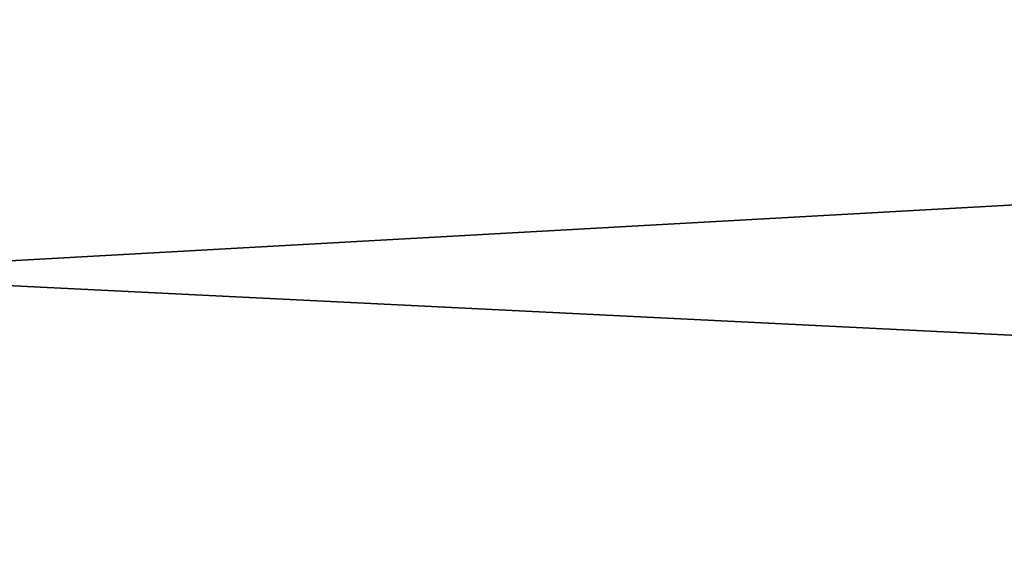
# Model space of a CAD drawing. Header units: millimetres. Extents: x -522 to 188, y -54 to 63.
# Tile 542 of 656: x -3.9281 to -3.8728, y -36.7694 to -36.7387. Entities that reach past the tile are written whole.
import ezdxf

# ---------------------------------------------------------------- set-up
doc = ezdxf.new("R2010")
doc.units = ezdxf.units.MM
doc.header["$LTSCALE"] = 65.185185
for name, color, linetype in [('1', 7, 'CONTINUOUS'), ('2', 7, 'CONTINUOUS'), ('8', 7, 'CONTINUOUS'), ('9', 7, 'CONTINUOUS')]:
    doc.layers.add(name, color=color, linetype=linetype)

msp = doc.modelspace()

# ---------------------------------------------------------------- linework, layer by layer
at = {"layer": '1', "color": 7, "linetype": 'CONTINUOUS'}
for points in [[(-4.178775, -36.8, -12.310068), (-3.364648, 23, -12.557036), (-3.364709, -36.8, -12.557017), (-4.178775, -36.8, -12.310068)], [(-4.178713, 23, -12.310092), (-3.364648, 23, -12.557036), (-4.178775, -36.8, -12.310068), (-4.178713, 23, -12.310092)]]:
    msp.add_3dface(points, dxfattribs=at)
at = {"layer": '2', "color": 7, "linetype": 'CONTINUOUS'}
for points in [[(-3.364709, -36.8, 12.557017), (-4.178713, 23, 12.310092), (-4.178775, -36.8, 12.310068), (-3.364709, -36.8, 12.557017)], [(-3.364648, 23, 12.557036), (-4.178713, 23, 12.310092), (-3.364709, -36.8, 12.557017), (-3.364648, 23, 12.557036)]]:
    msp.add_3dface(points, dxfattribs=at)
at = {"layer": '8', "color": 3, "linetype": 'CONTINUOUS'}
for points in [[(-3.617747, -36.734931, -10.657538), (-4.262876, -36.770913, -10.291494), (-4.307037, -36.734931, -10.398108), (-3.617747, -36.734931, -10.657538)], [(-3.580653, -36.770913, -10.548265), (-4.262876, -36.770913, -10.291494), (-3.617747, -36.734931, -10.657538), (-3.580653, -36.770913, -10.548265)]]:
    msp.add_3dface(points, dxfattribs=at)
at = {"layer": '9', "color": 3, "linetype": 'CONTINUOUS'}
for points in [[(-4.262876, -36.770913, 10.291494), (-3.580653, -36.770913, 10.548265), (-4.307037, -36.734931, 10.398108), (-4.262876, -36.770913, 10.291494)], [(-4.307037, -36.734931, 10.398108), (-3.580653, -36.770913, 10.548265), (-3.617747, -36.734931, 10.657538), (-4.307037, -36.734931, 10.398108)]]:
    msp.add_3dface(points, dxfattribs=at)

doc.saveas('drawing.dxf')
